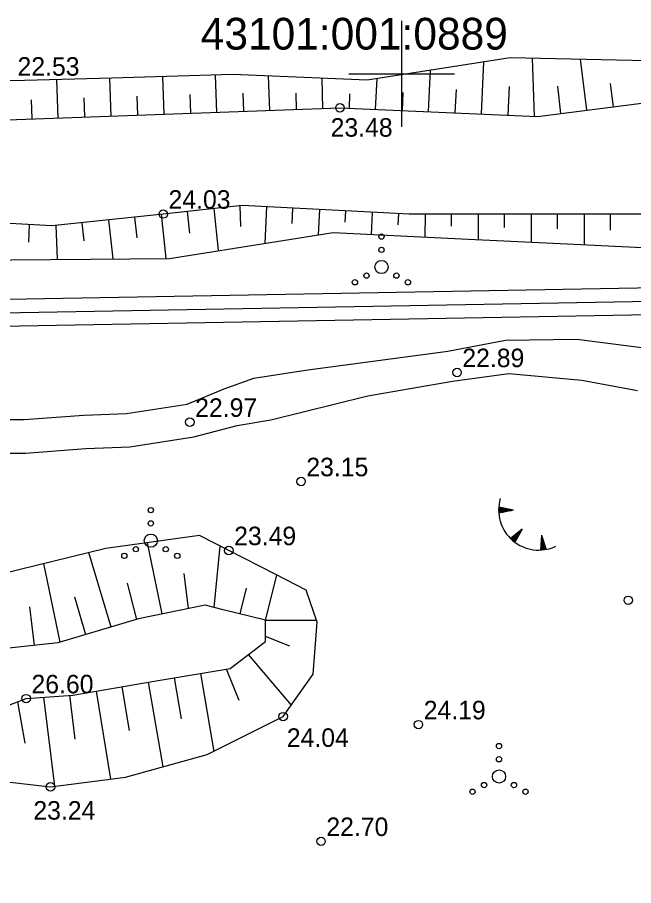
# Model space of a CAD drawing. Extents: x 509422 to 615075, y 6525431 to 6565970.
# Drawn here: x 513271 to 513317.5, y 6565838.7 to 6565904.3 of the extents above; entities that cross this region are included whole.
import ezdxf

# ---------------------------------------------------------------- set-up
doc = ezdxf.new("R2010")
doc.units = 0
for name, color, linetype in [('HALJASTUS', 7, 'Continuous'), ('KORGUS', 7, 'Continuous'), ('PIIR', 7, 'Continuous'), ('PIIR_TM', 7, 'Continuous'), ('RELJEEF', 7, 'Continuous'), ('TEE', 7, 'Continuous'), ('VORK', 7, 'Continuous')]:
    doc.layers.add(name, color=color, linetype=linetype)

msp = doc.modelspace()

# ---------------------------------------------------------------- linework, layer by layer
at = {"layer": 'HALJASTUS'}
for centre, radius in [((513298.472, 6565887.712), 0.2), ((513298.472, 6565886.712), 0.2), ((513298.472, 6565885.412), 0.5), ((513296.472, 6565884.262), 0.2), ((513297.342, 6565884.762), 0.2), ((513299.602, 6565884.762), 0.2), ((513300.472, 6565884.262), 0.2), ((513281.046, 6565867.039), 0.2), ((513281.046, 6565866.039), 0.2), ((513281.046, 6565864.739), 0.5), ((513279.916, 6565864.089), 0.2), ((513282.176, 6565864.089), 0.2), ((513279.046, 6565863.589), 0.2), ((513283.046, 6565863.589), 0.2), ((513307.355, 6565849.218), 0.2), ((513307.355, 6565848.218), 0.2), ((513307.355, 6565846.918), 0.5), ((513306.225, 6565846.268), 0.2), ((513308.485, 6565846.268), 0.2), ((513305.355, 6565845.768), 0.2), ((513309.355, 6565845.768), 0.2)]:
    msp.add_circle(centre, radius, dxfattribs=at)
at = {"layer": 'KORGUS'}
for centre in [(513295.339, 6565897.442), (513281.987, 6565889.415), (513304.184, 6565877.445), (513284, 6565873.689), (513292.397, 6565869.202), (513286.945, 6565863.993), (513317.119, 6565860.228), (513271.631, 6565852.8), (513291.052, 6565851.443), (513301.264, 6565850.836), (513273.471, 6565846.137), (513293.91, 6565842.018)]:
    msp.add_circle(centre, 0.32, dxfattribs=at)
at = {"layer": 'PIIR'}
msp.add_lwpolyline([(513442.384, 6565886.056), (512829.322, 6565875.033), (512905.604, 6565720.31), (513290.987, 6565614.399), (513289.987, 6565493.425), (513354.686, 6565477.937), (513483.571, 6565506.952), (513523.89, 6565738.256), (513543.837, 6565852.517)], close=True, dxfattribs=at)
at = {"layer": 'PIIR_TM'}
for points in [[(512906.302, 6565721.155), (512830.916, 6565874.062), (513442.232, 6565885.053), (513542.704, 6565851.838), (513522.905, 6565738.428), (513482.701, 6565507.781), (513354.693, 6565478.963), (513290.993, 6565494.213), (513291.994, 6565615.159)], [(512832.51, 6565873.09), (513442.08, 6565884.05), (513541.57, 6565851.16), (513521.92, 6565738.6), (513481.83, 6565508.61), (513354.7, 6565479.99), (513337.28, 6565484.16), (513292, 6565495), (513293, 6565615.92), (512907, 6565722), (512869.36, 6565798.35)]]:
    msp.add_lwpolyline(points, close=True, dxfattribs=at)
at = {"layer": 'RELJEEF'}
for p, q in [((513306.027, 6565896.974), (513306.2, 6565900.909)), ((513310.024, 6565896.799), (513309.889, 6565901.185)), ((513313.994, 6565897.259), (513313.508, 6565901.104)), ((513302.031, 6565897.149), (513302.168, 6565900.276)), ((513274.051, 6565896.675), (513273.947, 6565899.564)), ((513278.049, 6565896.819), (513277.946, 6565899.68)), ((513282.046, 6565896.963), (513281.944, 6565899.797)), ((513286.044, 6565897.107), (513285.943, 6565899.913)), ((513290.041, 6565897.251), (513289.948, 6565899.838)), ((513294.038, 6565897.395), (513293.988, 6565899.668)), ((513298.035, 6565897.324), (513298.137, 6565899.643)), ((513304.107, 6565898.827), (513304.029, 6565897.061)), ((513308.12, 6565899.055), (513308.025, 6565896.886)), ((513311.769, 6565899.078), (513312.009, 6565897.008)), ((513315.754, 6565899.284), (513315.978, 6565897.51)), ((513275.998, 6565898.185), (513276.05, 6565896.747)), ((513279.996, 6565898.315), (513280.048, 6565896.891)), ((513283.994, 6565898.445), (513284.045, 6565897.035)), ((513287.993, 6565898.551), (513288.042, 6565897.179)), ((513291.996, 6565898.538), (513292.04, 6565897.323)), ((513296.056, 6565898.496), (513296.037, 6565897.411)), ((513300.093, 6565898.598), (513300.033, 6565897.236)), ((513272, 6565898.055), (513272.053, 6565896.603)), ((513285.805, 6565889.825), (513286.146, 6565886.648)), ((513287.846, 6565888.481), (513287.794, 6565890.038)), ((513289.79, 6565889.96), (513289.664, 6565887.202)), ((513291.726, 6565888.687), (513291.788, 6565889.855)), ((513293.785, 6565889.751), (513293.685, 6565887.836)), ((513295.738, 6565888.809), (513295.782, 6565889.646)), ((513280.008, 6565887.616), (513279.839, 6565889.185)), ((513281.828, 6565889.398), (513282.186, 6565886.063)), ((513283.992, 6565887.974), (513283.817, 6565889.611)), ((513297.779, 6565889.542), (513297.692, 6565887.876)), ((513299.747, 6565888.608), (513299.777, 6565889.437)), ((513301.776, 6565889.397), (513301.759, 6565887.68)), ((513303.776, 6565888.491), (513303.776, 6565889.398)), ((513305.776, 6565889.4), (513305.777, 6565887.487)), ((513307.776, 6565888.396), (513307.776, 6565889.401)), ((513309.776, 6565889.403), (513309.777, 6565887.294)), ((513311.776, 6565888.301), (513311.776, 6565889.404)), ((513313.776, 6565889.406), (513313.777, 6565887.102)), ((513315.777, 6565888.207), (513315.776, 6565889.407)), ((513271.82, 6565887.291), (513271.878, 6565888.608)), ((513273.874, 6565888.545), (513273.97, 6565885.993)), ((513276.009, 6565887.385), (513275.862, 6565888.759)), ((513277.851, 6565888.972), (513278.166, 6565886.029)), ((513307.326, 6565867.064), (513307.525, 6565867.223)), ((513307.327, 6565867.129), (513307.461, 6565867.236)), ((513307.327, 6565867), (513307.59, 6565867.211)), ((513307.329, 6565866.937), (513307.654, 6565867.198)), ((513307.33, 6565867.195), (513307.396, 6565867.248)), ((513307.331, 6565866.876), (513307.719, 6565867.186)), ((513308.447, 6565867.045), (513307.334, 6565867.26)), ((513308.447, 6565867.045), (513307.335, 6565866.827)), ((513307.355, 6565866.831), (513307.783, 6565867.173)), ((513307.461, 6565866.852), (513307.848, 6565867.161)), ((513307.567, 6565866.872), (513307.912, 6565867.148)), ((513307.673, 6565866.893), (513307.977, 6565867.136)), ((513307.779, 6565866.914), (513308.041, 6565867.123)), ((513307.885, 6565866.935), (513308.105, 6565867.111)), ((513307.991, 6565866.956), (513308.17, 6565867.099)), ((513308.097, 6565866.976), (513308.234, 6565867.086)), ((513308.203, 6565866.997), (513308.299, 6565867.074)), ((513308.309, 6565867.018), (513308.363, 6565867.061)), ((513309.111, 6565865.605), (513308.222, 6565864.901)), ((513309.111, 6565865.605), (513308.551, 6565864.619)), ((513308.828, 6565865.107), (513308.838, 6565865.389)), ((513308.882, 6565865.201), (513308.89, 6565865.43)), ((513308.935, 6565865.295), (513308.941, 6565865.47)), ((513308.988, 6565865.389), (513308.993, 6565865.511)), ((513309.042, 6565865.483), (513309.044, 6565865.552)), ((513308.269, 6565864.855), (513308.272, 6565864.94)), ((513308.317, 6565864.81), (513308.324, 6565864.981)), ((513308.366, 6565864.767), (513308.375, 6565865.022)), ((513308.415, 6565864.726), (513308.426, 6565865.063)), ((513308.463, 6565864.687), (513308.478, 6565865.103)), ((513308.512, 6565864.649), (513308.529, 6565865.144)), ((513308.562, 6565864.637), (513308.581, 6565865.185)), ((513308.615, 6565864.731), (513308.632, 6565865.226)), ((513308.668, 6565864.825), (513308.684, 6565865.267)), ((513308.722, 6565864.919), (513308.735, 6565865.307)), ((513308.775, 6565865.013), (513308.787, 6565865.348)), ((513310.575, 6565865.157), (513310.49, 6565864.026)), ((513310.783, 6565864.509), (513310.544, 6565864.744)), ((513310.75, 6565864.612), (513310.549, 6565864.81)), ((513310.717, 6565864.715), (513310.554, 6565864.875)), ((513310.684, 6565864.817), (513310.559, 6565864.941)), ((513310.651, 6565864.92), (513310.564, 6565865.006)), ((513310.618, 6565865.023), (513310.569, 6565865.072)), ((513310.575, 6565865.157), (513310.921, 6565864.077)), ((513281.912, 6565859.198), (513280.79, 6565864.583)), ((513285.824, 6565859.692), (513286.284, 6565864.332)), ((513310.556, 6565864.03), (513310.495, 6565864.09)), ((513310.622, 6565864.035), (513310.5, 6565864.155)), ((513310.686, 6565864.042), (513310.505, 6565864.221)), ((513310.749, 6565864.049), (513310.51, 6565864.286)), ((513310.812, 6565864.058), (513310.515, 6565864.352)), ((513310.872, 6565864.068), (513310.52, 6565864.417)), ((513310.914, 6565864.097), (513310.525, 6565864.483)), ((513310.881, 6565864.2), (513310.53, 6565864.548)), ((513310.848, 6565864.303), (513310.534, 6565864.614)), ((513310.816, 6565864.406), (513310.539, 6565864.679)), ((513278.04, 6565858.211), (513276.361, 6565863.836)), ((513274.207, 6565857.067), (513272.96, 6565862.998)), ((513283.538, 6565862.256), (513283.872, 6565859.599)), ((513289.705, 6565858.721), (513290.56, 6565862.14)), ((513279.256, 6565861.53), (513279.956, 6565858.783)), ((513288.249, 6565861.142), (513287.765, 6565859.207)), ((513275.27, 6565860.498), (513276.123, 6565857.639)), ((513271.885, 6565859.734), (513272.225, 6565856.819)), ((513289.705, 6565858.721), (513293.564, 6565858.721)), ((513291.561, 6565856.759), (513289.705, 6565857.499)), ((513288.415, 6565856.137), (513291.656, 6565852.301)), ((513287.728, 6565852.647), (513286.775, 6565855.038)), ((513283.357, 6565851.273), (513282.832, 6565854.369)), ((513284.804, 6565854.704), (513285.802, 6565848.816)), ((513279.447, 6565850.404), (513278.888, 6565853.7)), ((513280.86, 6565854.035), (513281.944, 6565847.642)), ((513275.331, 6565849.739), (513274.942, 6565853.05)), ((513276.916, 6565853.366), (513278.01, 6565846.721)), ((513271.563, 6565849.427), (513270.994, 6565852.562)), ((513272.948, 6565852.899), (513273.781, 6565846.177))]:
    msp.add_line(p, q, dxfattribs=at)
for points in [[(513323.331, 6565900.882), (513316.24, 6565901.042), (513308.201, 6565901.223), (513297.384, 6565899.525), (513287.254, 6565899.952), (513278.098, 6565899.685), (513270.577, 6565899.466), (513256.958, 6565899.605), (513244.856, 6565898.591), (513214.214, 6565898.204), (513203.071, 6565897.351), (513193.298, 6565896.602), (513177.54, 6565896.414), (513165.38, 6565896.268), (513158.709, 6565896.189), (513147.461, 6565896.054), (513134.298, 6565895.897), (513122.29, 6565896.724)], [(513115.679, 6565894.54), (513153.82, 6565892.441), (513173.134, 6565894.028), (513192.511, 6565894.123), (513210.829, 6565894.213), (513239.476, 6565896.059), (513256.923, 6565896.059), (513295.339, 6565897.442), (513310.267, 6565896.788), (513319.13, 6565897.908), (513343.847, 6565897.913), (513364.747, 6565899.127), (513377.155, 6565898.566), (513389.54, 6565899.52), (513419.496, 6565897.709), (513439.316, 6565896.51), (513458.864, 6565893.025), (513479.825, 6565889.287), (513493.885, 6565884.311), (513505.224, 6565880.298), (513521.129, 6565875.908), (513536.53, 6565869.989), (513541.655, 6565870.181)], [(513325.686, 6565889.415), (513308.621, 6565889.402), (513300.571, 6565889.396), (513287.959, 6565890.055), (513281.987, 6565889.415), (513273.561, 6565888.512), (513259.542, 6565889.309), (513240.432, 6565888.772), (513226.145, 6565888.37), (513219.086, 6565888.172), (513213.338, 6565888.991), (513208.22, 6565888.244), (513200.745, 6565887.153), (513193.238, 6565888.001), (513185.687, 6565887.812), (513178.135, 6565887.624), (513138.079, 6565886.626), (513121.616, 6565884.211)], [(513126.775, 6565881.461), (513157.366, 6565880.16), (513169.961, 6565881.374), (513180.038, 6565883.521), (513195.339, 6565884.922), (513213.766, 6565885.482), (513282.452, 6565886.065), (513294.814, 6565888.014), (513304.517, 6565887.548), (513311.982, 6565887.188), (513324.916, 6565886.566), (513339.971, 6565888.294), (513388.172, 6565888.627), (513399.742, 6565888.707), (513443.451, 6565885.069), (513465.166, 6565880.821), (513482.458, 6565877.438), (513509.37, 6565869.814), (513529.493, 6565862.472), (513534.672, 6565860.582), (513540.98, 6565860.472)], [(513292.779, 6565861.003), (513290.488, 6565862.177), (513286.945, 6565863.993), (513284.738, 6565865.124), (513277.637, 6565864.151), (513267.241, 6565861.59), (513259.497, 6565860.659), (513251.698, 6565860.659), (513245.192, 6565861.613), (513237.8, 6565862.697), (513229.998, 6565860.279)], [(513224.829, 6565842.974), (513234.511, 6565844.53), (513241.602, 6565845.117), (513246.933, 6565844.744), (513251.625, 6565845.064), (513256.789, 6565845.775), (513258.921, 6565847.817), (513261.855, 6565847.478), (513273.471, 6565846.137), (513279.13, 6565846.865), (513285.315, 6565848.572), (513291.052, 6565851.443), (513293.312, 6565854.654), (513293.616, 6565858.569), (513292.779, 6565861.003)], [(513289.705, 6565858.721), (513286.506, 6565859.522), (513285.151, 6565859.861), (513280.108, 6565858.828), (513274.03, 6565857.014), (513266.14, 6565856.161), (513262.141, 6565854.827), (513257.927, 6565854.927), (513242.708, 6565856.451), (513236.151, 6565855.65), (513230.454, 6565854.955), (513220.386, 6565851.863), (513215.588, 6565852.503), (513210.839, 6565851.563), (513205.999, 6565851.543), (513197.888, 6565853.41), (513186.759, 6565855.473)], [(513225.282, 6565848.977), (513231.051, 6565851.517), (513236.82, 6565854.058), (513241.063, 6565853.352), (513245.306, 6565852.647), (513249.287, 6565851.017), (513253.407, 6565852.254), (513257.527, 6565853.49), (513260.575, 6565854.405), (513265.464, 6565853.142), (513269.649, 6565852.061), (513271.631, 6565852.8), (513275.15, 6565853.066), (513281.441, 6565854.133), (513287.033, 6565855.082), (513289.705, 6565857.121), (513289.705, 6565858.721)]]:
    msp.add_lwpolyline(points, dxfattribs=at)
msp.add_arc((513310.354, 6565867.05), 3.027, 163.42341, 295.17451, dxfattribs=at)
at = {"layer": 'TEE'}
for points in [[(513229.634, 6565872.952), (513232.07, 6565873.771), (513240.372, 6565874.627), (513245.806, 6565874.932), (513251.056, 6565874.397), (513255.975, 6565873.929), (513261.778, 6565873.884), (513271.472, 6565873.884), (513275.993, 6565874.23), (513279.212, 6565874.347), (513283.786, 6565875.059), (513286.582, 6565876.201), (513288.819, 6565877.001), (513292.73, 6565877.608), (513303.481, 6565879.051), (513307.853, 6565879.889), (513313.222, 6565879.948), (513318.532, 6565879.285)], [(513224.083, 6565869.076), (513232.567, 6565871.28), (513240.548, 6565872.402), (513245.741, 6565872.396), (513250.48, 6565872.161), (513255.546, 6565871.656), (513261.715, 6565871.348), (513271.569, 6565871.348), (513276.136, 6565871.697), (513279.454, 6565871.818), (513284.31, 6565872.573), (513287.564, 6565873.442), (513290.114, 6565873.865), (513297.451, 6565875.683), (513303.842, 6565876.794), (513308.107, 6565877.355), (513313.605, 6565876.87), (513317.817, 6565876.073)]]:
    msp.add_lwpolyline(points, dxfattribs=at)
at = {"layer": 'VORK'}
for p, q in [((513300, 6565904), (513300, 6565896)), ((513296, 6565900), (513304, 6565900))]:
    msp.add_line(p, q, dxfattribs=at)

# ---------------------------------------------------------------- texts
at = {"layer": 'KORGUS'}
for s, p in [('22.53 ', (513270.977, 6565899.866)), ('23.48 ', (513294.632, 6565895.258)), ('24.03 ', (513282.387, 6565889.815)), ('22.89 ', (513304.584, 6565877.845)), ('22.97 ', (513284.4, 6565874.089)), ('23.15 ', (513292.797, 6565869.602)), ('23.49 ', (513287.345, 6565864.393)), ('26.60 ', (513272.031, 6565853.2)), ('24.19 ', (513301.664, 6565851.236)), ('24.04 ', (513291.323, 6565849.155)), ('23.24 ', (513272.174, 6565843.658)), ('22.70 ', (513294.31, 6565842.418))]:
    msp.add_text(s, height=1.4, dxfattribs=at).set_placement(p)
at = {"layer": 'PIIR'}
msp.add_text('43101:001:0889', height=2.4, dxfattribs=at).set_placement((513284.821, 6565901.838))

doc.saveas('drawing.dxf')
